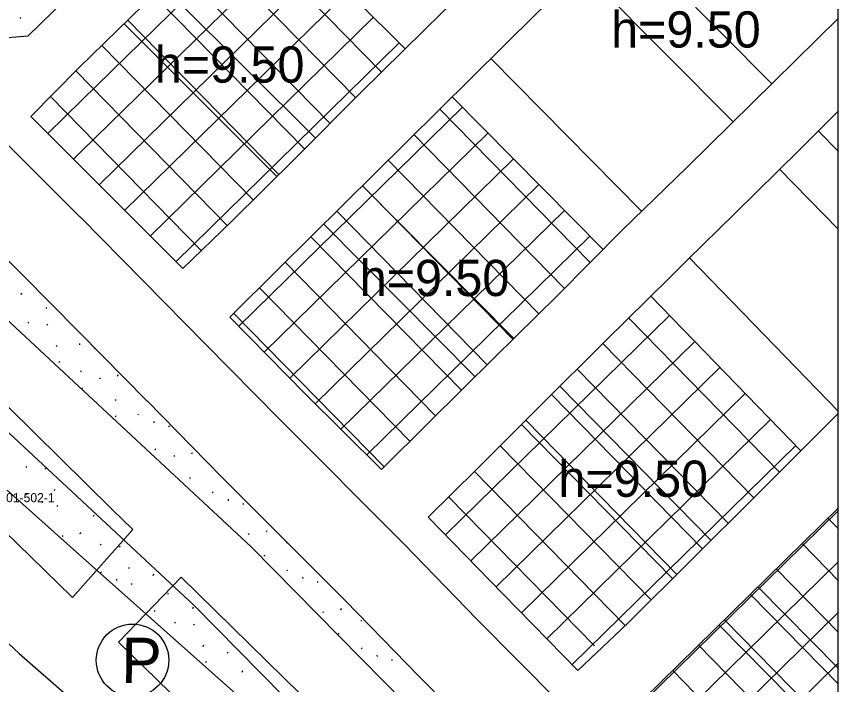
# Model space of a CAD drawing. Extents: x 413946 to 415528, y 4453939 to 4454944.
# Drawn here: x 415403.5 to 415494.2, y 4454659.8 to 4454733.5 of the extents above; entities that cross this region are included whole.
import ezdxf

# ---------------------------------------------------------------- set-up
doc = ezdxf.new("R2010")
doc.units = 0
for name, color, linetype in [('0_KADASTRO', 7, 'Continuous'), ('0_ÇERÇEVE', 7, 'Continuous'), ('Level 27', 7, 'Continuous'), ('Level 30', 7, 'Continuous'), ('Level 34', 7, 'Continuous'), ('Level 41', 7, 'Continuous'), ('Level 48', 7, 'Continuous'), ('Level 59', 7, 'Continuous'), ('Level 62', 7, 'Continuous')]:
    doc.layers.add(name, color=color, linetype=linetype)

msp = doc.modelspace()

# ---------------------------------------------------------------- linework, layer by layer
at = {"layer": '0_KADASTRO'}
for points in [[(415393.09, 4454685.528), (415399.748, 4454693.161), (415414.031, 4454679.142), (415416.333, 4454676.883), (415409.673, 4454669.393), (415409.611, 4454669.453)], [(415414.752, 4454664.45), (415421.677, 4454671.637), (415438.626, 4454655.002), (415431.809, 4454647.853)]]:
    msp.add_lwpolyline(points, close=True, dxfattribs=at)
at = {"layer": '0_ÇERÇEVE'}
msp.add_lwpolyline([(413945.566, 4454943.957), (415494.137, 4454943.957), (415494.137, 4453939.478), (413945.566, 4453939.478)], close=True, dxfattribs=at)
at = {"layer": 'Level 27'}
for points in [[(415404.758, 4454731.303), (415395.94, 4454730.583), (415390.998, 4454735.447)], [(415408.934, 4454735.447), (415404.758, 4454731.303)], [(415405.08, 4454722.46), (415410.363, 4454727.783), (415417.518, 4454734.779), (415418.191, 4454735.447)], [(415451.977, 4454735.447), (415448.535, 4454732.024), (415441.48, 4454725.05), (415434.367, 4454717.935), (415427.25, 4454710.91), (415421.85, 4454705.67)], [(415427.04, 4454700.33), (415432.574, 4454705.804), (415439.543, 4454712.697), (415446.581, 4454719.659), (415453.725, 4454726.725), (415460.903, 4454733.826), (415462.542, 4454735.447)], [(415494.226, 4454733.306), (415491.819, 4454730.931), (415484.742, 4454723.948), (415477.525, 4454716.866), (415470.35, 4454709.9), (415463.216, 4454702.708), (415456.261, 4454695.847), (415449.036, 4454688.718), (415443.769, 4454683.521)], [(415448.94, 4454678.25), (415454.321, 4454683.532), (415461.344, 4454690.584), (415468.45, 4454697.62), (415475.64, 4454704.72), (415477.52, 4454706.61), (415482.766, 4454711.736), (415489.861, 4454718.751), (415494.225, 4454723.066)], [(415410.614, 4454716.926), (415405.08, 4454722.46)], [(415421.85, 4454705.67), (415413.33, 4454714.21), (415410.614, 4454716.926)], [(415443.769, 4454683.521), (415435.39, 4454691.83), (415427.04, 4454700.33)], [(415494.221, 4454689.704), (415492.183, 4454687.703), (415485.121, 4454680.623), (415478.026, 4454673.576), (415470.928, 4454666.532), (415465.47, 4454661.33)], [(415470.685, 4454656.167), (415494.22, 4454679.28)], [(415465.47, 4454661.33), (415457.17, 4454669.8), (415448.94, 4454678.25)]]:
    msp.add_lwpolyline(points, dxfattribs=at)
at = {"layer": 'Level 34'}
for p, q in [((415410.633, 4454718.59), (415427.838, 4454735.447)), ((415410.696, 4454724.251), (415422.123, 4454735.447)), ((415412.612, 4454714.928), (415433.554, 4454735.447)), ((415415.438, 4454712.097), (415439.27, 4454735.447)), ((415435.301, 4454718.869), (415419.058, 4454735.447)), ((415438.129, 4454721.698), (415424.658, 4454735.447)), ((415440.957, 4454724.527), (415430.258, 4454735.447)), ((415443.799, 4454727.342), (415435.858, 4454735.447)), ((415432.46, 4454716.053), (415415.779, 4454733.079)), ((415418.263, 4454709.266), (415442.909, 4454733.412)), ((415429.614, 4454713.243), (415412.919, 4454730.282)), ((415421.089, 4454706.434), (415445.736, 4454730.581)), ((415426.763, 4454710.437), (415410.059, 4454727.486)), ((415423.892, 4454707.651), (415407.246, 4454724.642)), ((415406.955, 4454720.585), (415410.696, 4454724.251)), ((415410.696, 4454724.251), (415410.696, 4454724.251)), ((415410.696, 4454724.251), (415410.696, 4454724.251)), ((415410.696, 4454724.251), (415410.696, 4454724.251)), ((415428.047, 4454699.305), (415452.718, 4454723.477)), ((415466.807, 4454706.328), (415450.22, 4454723.258)), ((415430.85, 4454696.451), (415455.53, 4454720.631)), ((415463.99, 4454703.488), (415447.376, 4454720.445)), ((415409.783, 4454717.757), (415410.633, 4454718.59)), ((415433.653, 4454693.598), (415458.341, 4454717.786)), ((415461.151, 4454700.671), (415444.532, 4454717.632)), ((415436.47, 4454690.759), (415461.152, 4454714.941)), ((415458.303, 4454697.861), (415442.763, 4454713.723)), ((415455.455, 4454695.052), (415438.844, 4454712.006)), ((415439.311, 4454687.942), (415463.963, 4454712.095)), ((415452.608, 4454692.243), (415436.001, 4454709.193)), ((415442.152, 4454685.125), (415466.775, 4454709.25)), ((415449.761, 4454689.433), (415433.156, 4454706.38)), ((415446.913, 4454686.624), (415430.313, 4454703.568)), ((415444.066, 4454683.814), (415427.469, 4454700.755)), ((415450.855, 4454676.284), (415475.565, 4454700.494)), ((415487.708, 4454683.217), (415471.066, 4454700.203)), ((415453.646, 4454673.419), (415478.353, 4454697.626)), ((415484.883, 4454680.385), (415468.22, 4454697.393)), ((415456.434, 4454670.551), (415481.141, 4454694.758)), ((415482.045, 4454677.568), (415465.378, 4454694.578)), ((415459.234, 4454667.694), (415483.929, 4454691.89)), ((415479.206, 4454674.748), (415462.536, 4454691.764)), ((415462.033, 4454664.837), (415486.717, 4454689.021)), ((415476.367, 4454671.93), (415459.704, 4454688.938)), ((415473.529, 4454669.113), (415456.882, 4454686.103)), ((415464.833, 4454661.98), (415489.505, 4454686.153)), ((415470.689, 4454666.295), (415454.056, 4454683.272)), ((415467.305, 4454664.033), (415451.201, 4454680.469)), ((415470.815, 4454656.035), (415494.22, 4454678.966)), ((415494.22, 4454676.949), (415493.056, 4454678.137)), ((415494.219, 4454671.234), (415490.202, 4454675.334)), ((415473.628, 4454653.191), (415494.22, 4454673.365)), ((415494.219, 4454665.519), (415487.348, 4454672.532)), ((415494.218, 4454659.804), (415484.494, 4454669.729)), ((415476.44, 4454650.346), (415494.219, 4454667.765)), ((415494.217, 4454654.09), (415481.641, 4454666.926)), ((415494.217, 4454648.374), (415478.787, 4454664.123)), ((415479.252, 4454647.502), (415494.218, 4454662.165)), ((415492.533, 4454644.377), (415475.933, 4454661.321))]:
    msp.add_line(p, q, dxfattribs=at)
at = {"layer": 'Level 41'}
for p, q in [((415403.862, 4454733.365), (415403.933, 4454733.259)), ((415404.011, 4454702.831), (415404.085, 4454702.99)), ((415406.768, 4454701.272), (415406.839, 4454701.432)), ((415404.762, 4454699.748), (415404.832, 4454699.64)), ((415406.859, 4454699.534), (415406.929, 4454699.427)), ((415407.931, 4454697.069), (415408.003, 4454697.227)), ((415410.453, 4454697.414), (415410.47, 4454697.253)), ((415412.079, 4454696.927), (415412.147, 4454696.819)), ((415408.173, 4454695.422), (415408.242, 4454695.314)), ((415410.586, 4454694.268), (415410.658, 4454694.427)), ((415412.675, 4454693.631), (415412.745, 4454693.524)), ((415414.665, 4454693.818), (415414.738, 4454693.978)), ((415410.678, 4454692.53), (415410.747, 4454692.422)), ((415414.402, 4454691.231), (415414.472, 4454691.123)), ((415414.441, 4454689.308), (415414.514, 4454689.468)), ((415416.909, 4454689.628), (415416.979, 4454689.521)), ((415418.659, 4454688.819), (415418.675, 4454688.659)), ((415420.284, 4454688.333), (415420.353, 4454688.225)), ((415416.092, 4454687.353), (415416.109, 4454687.391)), ((415418.792, 4454685.674), (415418.864, 4454685.833)), ((415422.87, 4454685.224), (415422.943, 4454685.383)), ((415420.88, 4454685.036), (415420.95, 4454684.93)), ((415404.536, 4454683.852), (415404.605, 4454683.744)), ((415406.632, 4454683.638), (415406.702, 4454683.531)), ((415422.608, 4454682.637), (415422.678, 4454682.529)), ((415407.704, 4454681.173), (415407.777, 4454681.332)), ((415425.115, 4454681.034), (415425.185, 4454680.926)), ((415404.572, 4454680.821), (415404.641, 4454680.714)), ((415406.321, 4454680.012), (415406.338, 4454679.852)), ((415426.865, 4454680.225), (415426.881, 4454680.065)), ((415407.947, 4454679.526), (415408.015, 4454679.418)), ((415428.49, 4454679.738), (415428.559, 4454679.631)), ((415411.991, 4454678.34), (415412.064, 4454678.5)), ((415427.037, 4454677.168), (415427.069, 4454677.239)), ((415410.533, 4454676.417), (415410.605, 4454676.576)), ((415429.086, 4454676.442), (415429.156, 4454676.335)), ((415431.076, 4454676.63), (415431.149, 4454676.789)), ((415408.543, 4454676.229), (415408.613, 4454676.123)), ((415433.284, 4454675.47), (415433.354, 4454675.362)), ((415412.741, 4454675.257), (415412.811, 4454675.15)), ((415414.838, 4454675.044), (415414.908, 4454674.936)), ((415430.814, 4454674.042), (415430.883, 4454673.935)), ((415415.91, 4454672.579), (415415.983, 4454672.737)), ((415412.777, 4454672.227), (415412.847, 4454672.119)), ((415418.601, 4454671.822), (415418.675, 4454671.982)), ((415433.32, 4454672.44), (415433.39, 4454672.332)), ((415414.527, 4454671.418), (415414.543, 4454671.258)), ((415416.152, 4454670.931), (415416.221, 4454670.824)), ((415435.07, 4454671.631), (415435.086, 4454671.47)), ((415436.695, 4454671.144), (415436.764, 4454671.036)), ((415420.196, 4454669.746), (415420.27, 4454669.905)), ((415422.952, 4454668.188), (415423.024, 4454668.347)), ((415439.282, 4454668.035), (415439.354, 4454668.195)), ((415418.738, 4454667.823), (415418.811, 4454667.982)), ((415437.292, 4454667.848), (415437.361, 4454667.741)), ((415420.947, 4454666.663), (415421.017, 4454666.555)), ((415423.044, 4454666.45), (415423.113, 4454666.342)), ((415441.49, 4454666.876), (415441.56, 4454666.768)), ((415439.019, 4454665.448), (415439.089, 4454665.34)), ((415424.115, 4454663.985), (415424.188, 4454664.143)), ((415441.526, 4454663.845), (415441.596, 4454663.737)), ((415426.807, 4454663.228), (415426.88, 4454663.387)), ((415443.276, 4454663.036), (415443.292, 4454662.876)), ((415424.358, 4454662.337), (415424.426, 4454662.229)), ((415444.901, 4454662.55), (415444.97, 4454662.442)), ((415428.402, 4454661.152), (415428.475, 4454661.311))]:
    msp.add_line(p, q, dxfattribs=at)
at = {"layer": 'Level 48'}
msp.add_circle((415416.31, 4454662.455), 4, dxfattribs=at)
at = {"layer": 'Level 59'}
for points in [[(415470.12, 4454742.943), (415486.878, 4454726.055)], [(415467.6, 4454736.964), (415482.601, 4454721.847)], [(415421.094, 4454735.447), (415436.488, 4454720.057)], [(415440.876, 4454735.447), (415446.401, 4454729.915)], [(415415.373, 4454732.681), (415432.232, 4454715.827)], [(415472.503, 4454711.99), (415455.858, 4454728.835)], [(415468.237, 4454707.77), (415451.593, 4454724.616)], [(415494.225, 4454718.574), (415491.994, 4454720.86)], [(415494.224, 4454709.984), (415487.727, 4454716.641)], [(415441.676, 4454714.807), (415458.397, 4454697.954)], [(415437.41, 4454710.587), (415454.126, 4454693.741)], [(415477.759, 4454706.844), (415494.221, 4454689.91)], [(415473.506, 4454702.612), (415490.064, 4454685.578)], [(415463.476, 4454692.695), (415480.155, 4454675.69)], [(415459.227, 4454688.458), (415475.896, 4454671.462)], [(415485.325, 4454670.544), (415494.218, 4454661.536)], [(415481.043, 4454666.34), (415494.217, 4454652.997)]]:
    msp.add_lwpolyline(points, dxfattribs=at)
at = {"layer": 'Level 62'}
for p, q in [((415385.051, 4454680.55), (415403.804, 4454663.195)), ((415403.804, 4454663.195), (415409.952, 4454657.832))]:
    msp.add_line(p, q, dxfattribs=at)
for points in [[(415365.4, 4454734.526), (415410.343, 4454692.703)], [(415410.137, 4454674.393), (415394.131, 4454688.64), (415390.908, 4454685.463), (415386.476, 4454689.138), (415389.461, 4454692.618), (415354.748, 4454723.814), (415351.246, 4454720.64), (415347.331, 4454724.09), (415346.92, 4454725.955), (415347.24, 4454727.931), (415348.549, 4454729.788), (415351.099, 4454730.742), (415353.235, 4454731.26), (415355.323, 4454731.139), (415356.933, 4454730.112)], [(415356.933, 4454730.112), (415410.206, 4454680.536)], [(415410.551, 4454711.331), (415410.5, 4454711.383), (415402.045, 4454719.839)], [(415410.409, 4454698.667), (415404.116, 4454705.039), (415395.681, 4454713.475)], [(415410.551, 4454711.331), (415410.551, 4454711.331)], [(415410.551, 4454711.331), (415410.551, 4454711.331)], [(415410.551, 4454711.331), (415410.551, 4454711.331)], [(415424.328, 4454697.383), (415410.551, 4454711.331)], [(415410.409, 4454698.667), (415410.409, 4454698.667)], [(415410.409, 4454698.667), (415410.409, 4454698.667)], [(415410.409, 4454698.667), (415410.409, 4454698.667)], [(415417.925, 4454691.058), (415410.409, 4454698.667)], [(415446.241, 4454675.288), (415432.555, 4454689.008), (415424.328, 4454697.383)], [(415410.343, 4454692.703), (415410.343, 4454692.703)], [(415410.343, 4454692.703), (415410.343, 4454692.703)], [(415410.343, 4454692.703), (415429.401, 4454674.968), (415473.108, 4454630.622)], [(415439.869, 4454668.932), (415426.159, 4454682.676), (415417.908, 4454691.076)], [(415410.206, 4454680.536), (415423.127, 4454668.512), (415469.884, 4454621.072)], [(415467.841, 4454653.355), (415454.309, 4454667.005), (415446.241, 4454675.288)], [(415410.137, 4454674.393), (415410.137, 4454674.393)], [(415410.137, 4454674.393), (415410.137, 4454674.393)], [(415410.137, 4454674.393), (415410.137, 4454674.393)], [(415467.42, 4454616.777), (415433.318, 4454647.047), (415436.299, 4454651.107), (415410.137, 4454674.393)], [(415461.449, 4454647.019), (415447.89, 4454660.697), (415439.794, 4454669.008)]]:
    msp.add_lwpolyline(points, dxfattribs=at)

# ---------------------------------------------------------------- texts
at = {"layer": '0_KADASTRO'}
msp.add_text('01-502-1', height=1, dxfattribs=at).set_placement((415402.357, 4454679.9))
at = {"layer": 'Level 30'}
for p in [(415469.13, 4454730.056), (415418.773, 4454726.186), (415441.383, 4454702.642), (415463.314, 4454680.49)]:
    msp.add_text('h=9.50', height=4, dxfattribs=at).set_placement(p)
at = {"layer": 'Level 48'}
msp.add_text('P', height=5, rotation=359.4141, dxfattribs=at).set_placement((415415.049, 4454659.966))

doc.saveas('drawing.dxf')
